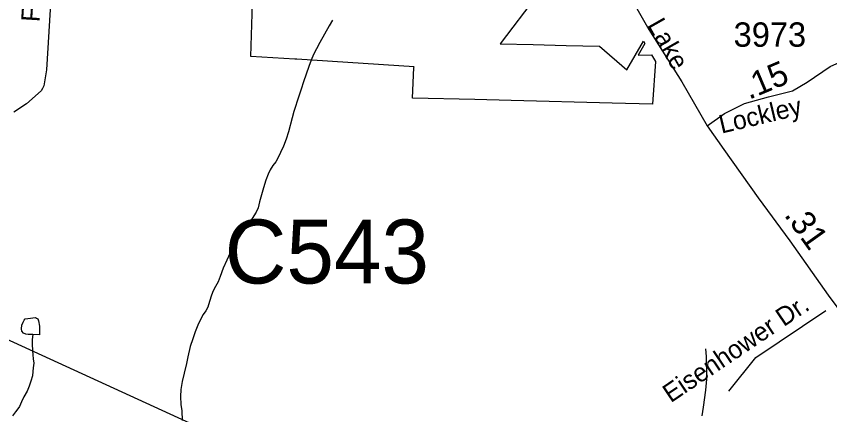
# Model space of a CAD drawing. Extents: x 2001466 to 2224147, y 644118 to 847247.
# Drawn here: x 2055357 to 2059532, y 697641 to 699686 of the extents above; entities that cross this region are included whole.
import ezdxf

# ---------------------------------------------------------------- set-up
doc = ezdxf.new("R2010")
doc.units = 0
for name, color, linetype in [('Exist Boundary Political City Limit New', 7, 'Continuous'), ('Exist Hydrographic Misc Water Feature', 7, 'Continuous'), ('Exist Road Non-System Type 51', 7, 'Continuous'), ('Exist Road Non-System Type 51 Label', 7, 'Continuous'), ('Exist Road Secondary Mileage Hundredths English Label', 7, 'Continuous'), ('Exist Road Secondary Structure Culvert Number Label', 7, 'Continuous'), ('Exist Road Secondary Type 51 Attributed', 7, 'Continuous'), ('Exist Road Secondary Type 51 Label', 7, 'Continuous'), ('Exist Road Secondary Type 51 Number Label', 7, 'Continuous'), ('Exist Utilities Electrical Transmission Line', 7, 'Continuous'), ('Map Preparation Boundary City Limit Buffer Line', 7, 'Continuous')]:
    doc.layers.add(name, color=color, linetype=linetype)

msp = doc.modelspace()

# ---------------------------------------------------------------- linework, layer by layer
at = {"layer": 'Exist Boundary Political City Limit New'}
msp.add_lwpolyline([(2058031.1, 699795.6), (2057840.2, 699545.3), (2058010.1, 699540.9), (2058180.1, 699536.4), (2058350.2, 699533.3), (2058490.9, 699411.7), (2058575.9, 699558.3), (2058583.4, 699545.8), (2058548.6, 699486), (2058618.2, 699488.1), (2058638.5, 699453.7), (2058622.9, 699234.8), (2058416, 699240.1), (2057897.5, 699253.5), (2057710.4, 699258.3), (2057390.5, 699266.6), (2057398.6, 699423.6), (2057399.1, 699427.4), (2056796.6, 699465.4), (2056787.8, 699465.6), (2056560.4, 699479.8), (2056572, 699810.2)], dxfattribs=at)
at = {"layer": 'Exist Hydrographic Misc Water Feature'}
for points in [[(2056980.8, 699666), (2056963, 699637.9), (2056939, 699593.6), (2056915, 699551.8), (2056899, 699519.8), (2056883.4, 699489.7), (2056871.5, 699461.5), (2056859.4, 699427.6), (2056845.5, 699389.5), (2056831.5, 699349.5), (2056819.2, 699311.6), (2056807.7, 699275.6), (2056781.5, 699197.7), (2056773.7, 699165.6), (2056754, 699093.6), (2056742.1, 699055.2), (2056728, 699019.6), (2056714.2, 698987.2), (2056702.1, 698961.4), (2056690, 698939.4), (2056674.4, 698919.4), (2056660.5, 698897.2), (2056650.5, 698875.2), (2056638.2, 698845.4), (2056626.5, 698805.4), (2056616.6, 698769.2), (2056606.4, 698733), (2056598.8, 698703.3), (2056588.7, 698681.3), (2056576.4, 698661.3), (2056563.1, 698639), (2056546.7, 698615.1), (2056530.7, 698593.2), (2056509.2, 698565.2), (2056490.9, 698535.1), (2056479, 698515), (2056465.3, 698491.2), (2056453.2, 698469.1), (2056437.2, 698435), (2056419.2, 698393.1), (2056403.2, 698350.9), (2056393.5, 698322.8), (2056379.2, 698299), (2056367.5, 698276.8), (2056359.7, 698254.9), (2056349.6, 698222.7), (2056340, 698193), (2056329.5, 698174.7), (2056315.8, 698154.9), (2056303.9, 698132.7), (2056289.8, 698100.8), (2056276, 698066.8), (2056263.9, 698030.5), (2056250.2, 697990.8), (2056238.5, 697938.6), (2056230.3, 697904.6), (2056218.4, 697854.5), (2056208.2, 697810.6), (2056202.4, 697770.5), (2056200.6, 697734.7), (2056202.6, 697692.6), (2056206.5, 697660.8), (2056208.8, 697610.5)], [(2055441.9, 698053.3), (2055418.1, 698053.3), (2055406, 698055.1), (2055393.9, 698059), (2055385.9, 698069.1), (2055384.1, 698081.2), (2055385.7, 698101.2), (2055391.8, 698115.2), (2055398, 698126.9), (2055403.7, 698132.9), (2055416, 698135.1), (2055430, 698137.1), (2055441.7, 698138.9), (2055456.2, 698139.2), (2055461.8, 698137.1), (2055467.9, 698133.3), (2055471.8, 698123), (2055476.1, 698095.2), (2055476.1, 698065.2), (2055476.1, 698055), (2055476.1, 698051.4), (2055441.9, 698053.3)], [(2055441.9, 698053.3), (2055438, 698027.2), (2055438.2, 698003.2), (2055440.2, 697971.3), (2055442.3, 697949), (2055444.3, 697927.2), (2055446.6, 697905), (2055444.7, 697881.3), (2055442.5, 697863), (2055440.4, 697841), (2055432.4, 697813), (2055422.6, 697787.3), (2055412.4, 697761.3), (2055396.6, 697733.3), (2055384.7, 697707.1), (2055373, 697682.9), (2055364.6, 697671.2), (2055353.1, 697655.1), (2055338.5, 697635)], [(2058895.4, 697979.5), (2058897.6, 697939.8), (2058897.6, 697901.7), (2058900.1, 697869.7), (2058899.9, 697823.5), (2058894.1, 697767.6), (2058882, 697679.8), (2058875.9, 697635.7)]]:
    msp.add_lwpolyline(points, dxfattribs=at)
at = {"layer": 'Exist Road Non-System Type 51'}
for points in [[(2055620.9, 701890.9), (2055616.4, 701783.2), (2055616.8, 701609.2), (2055627.9, 701469), (2055630.1, 701377), (2055627.7, 701259), (2055623.4, 701147.1), (2055609.1, 701035.4), (2055603.3, 700947.5), (2055591.2, 700843.7), (2055587.8, 700677.8), (2055589.4, 700561.8), (2055580.1, 700397.9), (2055577.5, 700270), (2055566.8, 700138.2), (2055548, 700002.6), (2055539.1, 699862.8), (2055511.9, 699411.3), (2055498.3, 699329.6), (2055492, 699315.7), (2055485.7, 699303.8), (2055410.4, 699237.4), (2055345.5, 699194.7)], [(2059014.5, 697761.1), (2059153, 697934.2), (2059513, 698176.6)]]:
    msp.add_lwpolyline(points, dxfattribs=at)
at = {"layer": 'Exist Road Secondary Type 51 Attributed'}
for points in [[(2056711.5, 702343.5), (2056846.8, 702304.1), (2057086.5, 702235), (2057206.3, 702193.7), (2057306.2, 702141.9), (2057398.8, 702069.2), (2057454.8, 702011.1), (2057478.7, 701980.9), (2057527.5, 701906.9), (2057589.6, 701795.3), (2057676, 701544.2), (2057781.7, 701252.1), (2057891, 700952.8), (2057974.6, 700802), (2058115.1, 700555.7), (2058238.5, 700335.4), (2058389.3, 700048.8), (2058457.1, 699894), (2058521.4, 699762.2), (2058604.3, 699618.5), (2058773.1, 699350), (2058903.7, 699123.4)], [(2058903.7, 699123.4), (2058992.7, 699187.7), (2059095.2, 699238.2), (2059218.3, 699272.9), (2059341.4, 699302.9), (2059417.2, 699347.2), (2059533.9, 699427.7), (2059621.5, 699468.4)], [(2058903.7, 699123.4), (2058988.9, 699002.6), (2059165.6, 698754.7), (2059327.8, 698533.6), (2059523.5, 698254.1), (2059751.1, 697948.6), (2059837, 697829.6)]]:
    msp.add_lwpolyline(points, dxfattribs=at)
at = {"layer": 'Exist Utilities Electrical Transmission Line'}
msp.add_lwpolyline([(2052940.4, 698618.2), (2053798.5, 698643.1), (2054314.3, 698483.5), (2056556.3, 697457.5), (2058655.2, 696407.6), (2058784.8, 696353.9)], dxfattribs=at)
at = {"layer": 'Map Preparation Boundary City Limit Buffer Line'}
msp.add_lwpolyline([(2058031.1, 699795.6), (2057840.2, 699545.3), (2058010.1, 699540.9), (2058180.1, 699536.4), (2058350.2, 699533.3), (2058490.9, 699411.7), (2058575.9, 699558.3), (2058583.4, 699545.8), (2058548.6, 699486), (2058618.2, 699488.1), (2058638.5, 699453.7), (2058622.9, 699234.8), (2058416, 699240.1), (2057897.5, 699253.5), (2057710.4, 699258.3), (2057390.5, 699266.6), (2057398.6, 699423.6), (2057399.1, 699427.4), (2056796.6, 699465.4), (2056787.8, 699465.6), (2056560.4, 699479.8), (2056572, 699810.2)], dxfattribs=at)

# ---------------------------------------------------------------- texts
at = {"layer": 'Exist Road Non-System Type 51 Label'}
for s, rotation, p in [('Family', 86.3764, (2055476.7, 699654.9)), ('Eisenhower Dr.', 33.9545, (2058716.3, 697699.5))]:
    msp.add_text(s, height=95, rotation=rotation, dxfattribs=at).set_placement(p)
at = {"layer": 'Exist Road Secondary Mileage Hundredths English Label'}
for s, rotation, p in [('.15', 22.9341, (2059118.3, 699256.8)), ('.31', 305.5136, (2059295.3, 698665.9))]:
    msp.add_text(s, height=125, rotation=rotation, dxfattribs=at).set_placement(p)
at = {"layer": 'Exist Road Secondary Structure Culvert Number Label'}
msp.add_text('C543', height=328.08, dxfattribs=at).set_placement((2056426.8, 698314.5))
at = {"layer": 'Exist Road Secondary Type 51 Label'}
for s, rotation, p in [('Lake', 299.663, (2058594, 699642)), ('Lockley', 13.3081, (2058976.6, 699083.6))]:
    msp.add_text(s, height=95, rotation=rotation, dxfattribs=at).set_placement(p)
at = {"layer": 'Exist Road Secondary Type 51 Number Label'}
msp.add_text('3973', height=125, dxfattribs=at).set_placement((2059039.2, 699529.7))

doc.saveas('drawing.dxf')
